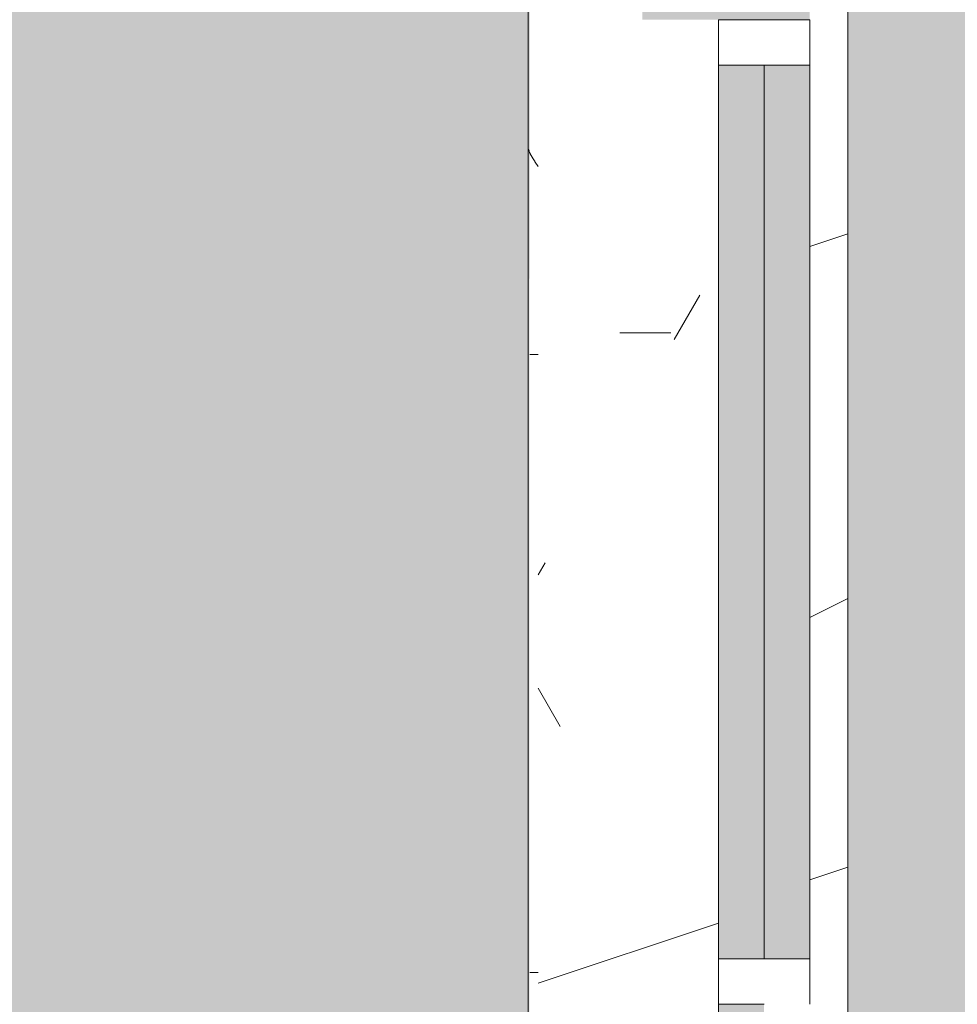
# Model space of a CAD drawing. Header units: millimetres. Extents: x 5980700 to 6194397, y -12939 to 2351883.
# Tile 279 of 587: x 6075274 to 6075890, y 385 to 1033. Entities that reach past the tile are written whole.
import ezdxf

# ---------------------------------------------------------------- set-up
doc = ezdxf.new("R2010")
doc.units = ezdxf.units.MM
for name, color, linetype, lineweight in [('A-FLOR-PATT', 8, 'Continuous', 18), ('A-GLAZ', 151, 'Continuous', 9), ('A-GLAZ-SILL', 1, 'Continuous', 9), ('A-WALL', 113, 'Continuous', 18), ('A-WALL-PATT', 111, 'Continuous', 25)]:
    doc.layers.add(name, color=color, linetype=linetype, lineweight=lineweight)

# ---------------------------------------------------------------- blocks, each defined once
blk = doc.blocks.new('CC_JANELA MAXIM-AR_4 FOLHAS VIDRO - 2_50 x 1_20-V160-PLANTA DE CAIMENTO DE PISOS - 1 PAV_')
at = {"layer": 'A-GLAZ', "lineweight": 5}
h = blk.add_hatch(color=251, dxfattribs=at)
h.paths.add_polyline_path([(-1220.000000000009, -17.49999999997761), (-1220, -47.49999999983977), (-632.4999999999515, -47.49999999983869), (-632.4999999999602, -17.49999999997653), (-1170.000000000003, -17.49999999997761)])
h.paths.add_polyline_path([(-602.4999999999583, -17.49999999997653), (-602.4999999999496, -47.49999999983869), (-14.99999999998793, -47.5000000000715), (-14.99999999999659, -17.49999999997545), (-479.7357064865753, -17.49999999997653)])
h.paths.add_polyline_path([(15.00000000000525, -17.49999999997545), (15.00000000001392, -47.5000000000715), (602.5000000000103, -47.500000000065), (602.5000000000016, -17.49999999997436), (65.00000000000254, -17.49999999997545)])
h.paths.add_polyline_path([(632.5000000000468, -47.500000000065), (1219.999999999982, -47.50000000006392), (1219.999999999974, -17.49999999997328), (632.5000000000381, -17.49999999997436)])
h = blk.add_hatch(dxfattribs=at)
h.set_pattern_fill('FP_167', color=256, style=0, pattern_type=2)
h.set_pattern_definition([(315, (217.091, -16549.122), (449.0128060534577, 449.0128060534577), []), (315, (217.091, -16707.872), (898.0256121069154, 0), []), (315, (217.091, -16390.372), (898.0256121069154, 0), [])])
h.paths.add_polyline_path([(602.5000000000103, -57.50636918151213), (602.5000000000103, -77.49999999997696), (632.4999999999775, -77.49999999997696), (632.5000000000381, -17.49999999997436), (602.5000000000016, -17.49999999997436), (602.5000000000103, -47.500000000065)])
blk.add_hatch(color=251, dxfattribs=at).paths.add_polyline_path([(632.4999999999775, -57.50636918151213), (632.4999999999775, -77.49999999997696), (1219.999999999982, -77.49999999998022), (1219.999999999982, -47.50000000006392), (632.4999999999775, -47.500000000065)])
at = {"layer": 'A-GLAZ', "color": 90, "lineweight": 5}
for p, q in [((602.500000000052, -17.49999999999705), (15.00000000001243, -17.49999999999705)), ((1219.99999999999, -17.49999999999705), (632.5000000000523, -17.49999999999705)), ((632.4999999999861, -47.50000000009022), (632.4999999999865, -77.50000000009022)), ((1219.999999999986, -47.50000000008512), (632.4999999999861, -47.5000000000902)), ((1219.999999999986, -77.50000000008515), (1219.999999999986, -47.50000000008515)), ((632.4999999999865, -77.50000000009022), (1219.999999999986, -77.50000000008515))]:
    blk.add_line(p, q, dxfattribs=at)
at = {"layer": 'A-GLAZ', "color": 130}
for p, q in [((632.5000000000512, -17.49999999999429), (602.5000000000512, -17.49999999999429)), ((602.5000000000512, -17.49999999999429), (602.5000000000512, -47.50000000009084)), ((632.5000000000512, -47.50000000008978), (632.5000000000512, -17.49999999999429)), ((1249.99999999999, -17.49999999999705), (1219.99999999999, -17.49999999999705)), ((1219.99999999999, -17.49999999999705), (1219.99999999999, -47.50000000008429)), ((1249.99999999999, -77.5), (1249.99999999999, -17.49999999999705)), ((602.5000000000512, -77.49999999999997), (632.5000000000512, -77.49999999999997)), ((1219.99999999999, -77.5), (1249.99999999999, -77.5))]:
    blk.add_line(p, q, dxfattribs=at)
blk = doc.blocks.new('FP_216-PLANTA DE CAIMENTO DE PISOS - 1 PAV_')
at = {"layer": 'A-GLAZ-SILL', "color": 90, "lineweight": 5}
blk.add_line((1274.99999999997, 107.4999999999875), (-1275.000000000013, 107.4999999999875), dxfattribs=at)
at = {"layer": 'A-GLAZ-SILL', "lineweight": 5}
for p, q in [((623.491005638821, 100.9916647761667), (623.4910056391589, 106.4169462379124)), ((1029.891005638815, 100.9916647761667), (1029.891005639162, 106.4169462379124)), ((1157.537637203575, 103.7133300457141), (1157.310538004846, 103.5682703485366)), ((1157.764736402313, 103.8572851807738), (1157.537637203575, 103.7133300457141)), ((1157.99183560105, 104.0000773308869), (1157.764736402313, 103.8572851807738)), ((1158.218934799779, 104.1416485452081), (1157.99183560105, 104.0000773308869)), ((1158.446033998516, 104.2819413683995), (1158.218934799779, 104.1416485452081)), ((1158.673133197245, 104.4208988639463), (1158.446033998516, 104.2819413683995)), ((1158.900232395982, 104.558464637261), (1158.673133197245, 104.4208988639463)), ((1159.127331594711, 104.6945828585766), (1158.900232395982, 104.558464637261)), ((1159.354430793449, 104.8291982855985), (1159.127331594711, 104.6945828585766)), ((1159.581529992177, 104.9622562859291), (1159.354430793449, 104.8291982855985)), ((1159.808629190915, 105.0937028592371), (1159.581529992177, 104.9622562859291)), ((1160.035728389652, 105.2234846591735), (1159.808629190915, 105.0937028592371)), ((1160.262827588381, 105.3515490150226), (1160.035728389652, 105.2234846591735)), ((1160.489926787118, 105.4778439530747), (1160.262827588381, 105.3515490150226)), ((1160.717025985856, 105.6023182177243), (1160.489926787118, 105.4778439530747)), ((1160.944125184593, 105.7249212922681), (1160.717025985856, 105.6023182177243)), ((1161.171224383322, 105.8456034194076), (1160.944125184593, 105.7249212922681)), ((1161.398323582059, 105.9643156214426), (1161.171224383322, 105.8456034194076)), ((1161.625422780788, 106.0810097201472), (1161.398323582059, 105.9643156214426)), ((1161.852521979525, 106.1956383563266), (1161.625422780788, 106.0810097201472)), ((1162.079621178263, 106.3081550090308), (1161.852521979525, 106.1956383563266)), ((1162.306720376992, 106.4185140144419), (1162.079621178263, 106.3081550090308)), ((1162.533819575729, 106.526670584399), (1162.306720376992, 106.4185140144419)), ((1162.760918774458, 106.6325808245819), (1162.533819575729, 106.526670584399)), ((1162.988017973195, 106.7362017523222), (1162.760918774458, 106.6325808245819)), ((1163.215117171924, 106.8374913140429), (1162.988017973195, 106.7362017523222)), ((1163.442216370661, 106.9364084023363), (1163.215117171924, 106.8374913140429)), ((1163.669315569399, 107.0329128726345), (1163.442216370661, 106.9364084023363)), ((1163.896414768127, 107.1269655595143), (1163.669315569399, 107.0329128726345)), ((1164.123513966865, 107.2185282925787), (1163.896414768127, 107.1269655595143)), ((1164.350613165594, 107.30756391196), (1164.123513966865, 107.2185282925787)), ((1164.577712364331, 107.3940362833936), (1164.350613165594, 107.30756391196)), ((1164.80481156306, 107.4779103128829), (1164.577712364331, 107.3940362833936)), ((1165.031910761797, 107.5591519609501), (1164.80481156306, 107.4779103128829)), ((1153.6769508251, 101.1462232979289), (1153.449851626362, 100.9916647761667)), ((1153.904050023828, 101.3007190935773), (1153.6769508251, 101.1462232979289)), ((1154.131149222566, 101.4550894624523), (1153.904050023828, 101.3007190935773)), ((1154.358248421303, 101.6092717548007), (1154.131149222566, 101.4550894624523)), ((1154.585347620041, 101.7632033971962), (1154.358248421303, 101.6092717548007)), ((1154.812446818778, 101.9168219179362), (1154.585347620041, 101.7632033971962)), ((1155.039546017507, 102.0700649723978), (1154.812446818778, 101.9168219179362)), ((1155.266645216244, 102.2228703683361), (1155.039546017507, 102.0700649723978)), ((1155.493744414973, 102.3751760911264), (1155.266645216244, 102.2228703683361)), ((1155.72084361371, 102.5269203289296), (1155.493744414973, 102.3751760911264)), ((1155.947942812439, 102.6780414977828), (1155.72084361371, 102.5269203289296)), ((1156.175042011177, 102.8284782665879), (1155.947942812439, 102.6780414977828)), ((1156.402141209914, 102.9781695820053), (1156.175042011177, 102.8284782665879)), ((1156.629240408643, 103.1270546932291), (1156.402141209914, 102.9781695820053)), ((1156.85633960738, 103.2750731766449), (1156.629240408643, 103.1270546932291)), ((1157.083438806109, 103.4221649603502), (1156.85633960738, 103.2750731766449)), ((1157.310538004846, 103.5682703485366), (1157.083438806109, 103.4221649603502))]:
    blk.add_line(p, q, dxfattribs=at)
blk = doc.blocks.new('CC_PEITORIL - PEITORIL-V215-PLANTA DE CAIMENTO DE PISOS - 1 PAV_')
at = {"layer": 'A-GLAZ-SILL', "lineweight": 5}
h = blk.add_hatch(dxfattribs=at)
h.set_pattern_fill('FP_224', color=256, style=0, pattern_type=2)
h.set_pattern_definition([(270, (217.091, -16549.122), (101.6, -406.4), [33.528, -271.272, 33.528, -271.272, -1625.6]), (270, (217.091, -16549.122), (101.6, -406.4), [-609.6, 33.528, -576.072, 33.528, -271.272, -711.2]), (270, (217.091, -16549.122), (101.6, -406.4), [-1524, 33.528, -169.672, 33.528, -474.472]), (29.99999999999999, (267.891, -16701.522), (301.1527240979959, 291.1881810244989), [33.528, -271.272, 33.528, -271.272, -1625.6]), (29.99999999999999, (267.891, -16701.522), (301.1527240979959, 291.1881810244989), [-609.6, 33.528, -576.072, 33.528, -271.272, -711.2]), (29.99999999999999, (267.891, -16701.522), (301.1527240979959, 291.1881810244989), [-1524, 33.528, -169.672, 33.528, -474.472]), (150, (471.091, -16752.322), (-402.7527240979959, 115.211818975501), [33.528, -271.272, 33.528, -271.272, -1625.6]), (150, (471.091, -16752.322), (-402.7527240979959, 115.211818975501), [-609.6, 33.528, -576.072, 33.528, -271.272, -711.2]), (150, (471.091, -16752.322), (-402.7527240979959, 115.211818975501), [-1524, 33.528, -169.672, 33.528, -474.472])])
h.paths.add_polyline_path([(-1275.000000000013, 77.5000000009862), (-1250.00000000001, 77.49363081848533), (-1250.00000000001, -17.49999999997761), (1249.999999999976, -17.49999999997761), (1249.999999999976, 77.50000000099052), (1274.99999999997, 77.50000000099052), (1274.99999999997, 100.9916647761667), (-1275.000000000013, 100.9852955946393), (-1275.000000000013, 78.38804504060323)])
h = blk.add_hatch(dxfattribs=at)
h.set_pattern_fill('FP_225', color=256, style=0, pattern_type=2)
h.set_pattern_definition([(126.87, (1804.591, -17184.122), (3175.008507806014, -4762.494328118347), [793.75, -7143.75]), (116.565, (1328.341, -18136.622), (-1587.499067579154, 1587.501456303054), [1774.879, -1774.879]), (108.435, (534.591, -18136.622), (-1587.502903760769, 3174.997452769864), [1004.024, -4016.092])])
h.paths.add_polyline_path([(-1275.000000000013, 77.5000000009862), (-1250.00000000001, 77.49363081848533), (-1250.00000000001, -17.49999999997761), (1249.999999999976, -17.49999999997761), (1249.999999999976, 77.50000000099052), (1274.99999999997, 77.50000000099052), (1274.99999999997, 100.9916647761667), (-1275.000000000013, 100.9852955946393), (-1275.000000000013, 78.38804504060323)])
at = {"layer": 'A-GLAZ', "color": 90, "lineweight": 5}
blk.add_blockref('FP_216-PLANTA DE CAIMENTO DE PISOS - 1 PAV_', (0, 0), dxfattribs=at)
blk = doc.blocks.new('BE-PMSa-MOD-ARQ-CONEXAODOFUTURO-EX-000-R_rvt-2-PLANTA DE CAIMENTO DE PISOS - 1 PAV_')
at = {"layer": 'A-FLOR-PATT', "lineweight": 5}
h = blk.add_hatch(dxfattribs=at)
h.set_pattern_fill('FP_2', color=135, style=0, pattern_type=2)
h.set_pattern_definition([(0, (0, 0), (812.8, 203.2), [33.528, -576.072, 33.528, -576.072, -3251.2]), (0, (0, 0), (812.8, 203.2), [-1219.2, 33.528, -1185.672, 33.528, -576.072, -1422.4]), (0, (0, 0), (812.8, 203.2), [-3048, 33.528, -372.872, 33.528, -982.472]), (120, (304.8, 101.6), (-582.3763620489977, 602.3054481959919), [33.52799999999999, -576.0719999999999, 33.52799999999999, -576.0719999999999, -3251.199999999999]), (120, (304.8, 101.6), (-582.3763620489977, 602.3054481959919), [-1219.2, 33.52799999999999, -1185.672, 33.52799999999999, -576.0719999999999, -1422.4]), (120, (304.8, 101.6), (-582.3763620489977, 602.3054481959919), [-3048, 33.52799999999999, -372.8719999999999, 33.52799999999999, -982.4719999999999]), (240, (406.4, 508), (-230.4236379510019, -805.5054481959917), [33.528, -576.072, 33.528, -576.072, -3251.2]), (240, (406.4, 508), (-230.4236379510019, -805.5054481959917), [-1219.2, 33.528, -1185.672, 33.528, -576.072, -1422.4]), (240, (406.4, 508), (-230.4236379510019, -805.5054481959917), [-3048, 33.528, -372.872, 33.528, -982.472])])
h.paths.add_polyline_path([(-15966.85299915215, 4711.136803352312), (-15966.79158577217, 4712.906868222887), (-15965.57572207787, 4712.3617231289)])
h.paths.add_polyline_path([(3731.201831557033, -10125.84100563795), (14705.38782324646, -10125.84100563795), (14705.38782324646, -9779.8857164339), (14699.38782324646, -9779.8857164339), (14699.38782324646, -9763.237570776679), (14681.68558745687, -9763.757413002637), (14670.96395493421, -9768.482704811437), (14665.88782324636, -9782.570563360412), (14665.88782324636, -9856.278958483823), (14670.73620676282, -9865.068167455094), (14677.45883342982, -9868.493127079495), (14678.38782324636, -9869.242380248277), (14678.38782324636, -9881.040871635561), (14674.14369136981, -9882.10035906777), (14663.09686027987, -9878.012306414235), (14654.32815878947, -9868.57707781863), (14652.0250349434, -9859.981702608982), (14651.89263271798, -9855.737570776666), (14650.88782324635, -9855.737570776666), (14651.89263271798, -9780.737570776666), (14653.73085252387, -9770.127241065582), (14656.87805812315, -9762.851510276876), (14667.13782324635, -9752.591745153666), (14683.38782324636, -9748.237570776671), (14699.38782324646, -9748.237570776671), (14699.38782324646, -9731.58942511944), (14705.38782324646, -9731.58942511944), (14705.38782324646, -9705.737570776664), (14755.38782324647, -9705.737570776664), (14755.38782324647, -9754.737570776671), (14795.38782324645, -9754.737570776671), (14796.02424042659, -9756.737570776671), (14812.38782324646, -9756.737570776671), (14811.36426821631, -9815.737570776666), (14810.34779546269, -9815.737570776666), (14811.47778338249, -9818.1719714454), (14811.43015556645, -9819.291362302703), (14811.44856252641, -9820.918341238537), (14827.38782324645, -9827.197475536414), (14827.38782324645, -10125.84100563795), (21231.38515489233, -10125.84100563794), (21231.38515489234, 5919.158994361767), (12003.88515489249, 5918.472013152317), (12003.8851548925, 5447.158205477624), (12268.88333741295, 5447.158205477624), (12268.88333741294, 4674.158994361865), (15653.88333741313, 4674.158994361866), (15653.88333741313, 5447.158205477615), (15923.88333741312, 5447.158205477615), (15923.88333741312, 4674.158994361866), (19560.40988707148, 4674.158994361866), (19559.83290347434, 4677.196584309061), (19558.62046790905, 4677.180784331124), (19558.93691090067, 4681.184361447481), (19560.40988707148, 4681.202554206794), (19559.83416624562, 4682.57353656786), (19558.03876213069, 4682.57353656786), (19558.93691090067, 4695.251249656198), (19588.00988707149, 4695.197383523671), (19586.88286324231, 4682.548897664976), (19585.40988707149, 4682.548897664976), (19585.98560789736, 4681.195050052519), (19587.19930623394, 4681.15368493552), (19586.88286324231, 4677.184908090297), (19585.41064974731, 4677.065937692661), (19585.98560789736, 4674.158994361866), (19999.38682609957, 4674.158994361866), (19999.38682609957, 5447.158205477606), (20269.38682609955, 5447.158205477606), (20269.38682609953, 4280.731645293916), (20299.38682609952, 4280.731645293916), (20298.51487451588, 1530.731645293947), (20269.38682609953, 1530.731645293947), (20269.38682609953, 1143.558994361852), (20299.38682609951, 1143.558994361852), (20298.51487451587, -1606.441005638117), (20269.38682609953, -1606.441005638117), (20269.38682609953, -2040.191005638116), (20299.38682609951, -2040.191005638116), (20298.51487451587, -4790.191005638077), (20269.38682609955, -4790.191005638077), (20269.38682609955, -5273.941005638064), (20299.38682609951, -5273.941005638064), (20298.51487451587, -8023.941005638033), (20269.38682609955, -8023.941005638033), (20269.38682609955, -9308.841005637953), (19999.38682609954, -9308.841005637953), (19999.38682609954, -8513.84179452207), (19913.3833374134, -8513.84179452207), (19913.3833374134, -8347.825683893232), (19635.38599049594, -8347.979428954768), (19635.38599049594, -8377.825683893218), (16285.38599049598, -8376.953732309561), (16285.38599049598, -8347.825683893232), (15971.88333741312, -8347.979428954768), (15971.88333741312, -8513.841794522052), (15921.38515489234, -8513.841794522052), (15921.38515489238, -9312.594001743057), (15651.38515489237, -9312.594001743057), (15651.38515489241, -8513.841794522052), (15603.38515489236, -8513.841794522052), (15603.38515489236, -8377.825683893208), (12316.88333741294, -8377.825683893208), (12316.88333741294, -8513.841794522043), (12293.88333741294, -8513.841794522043), (12293.88333741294, -9312.594001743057), (11998.88333741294, -9312.594001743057), (11998.88333741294, -8513.841794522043), (11950.88333741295, -8513.841794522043), (11950.88333741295, -8347.825683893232), (11867.63333741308, -8347.979428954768), (11867.63333741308, -8377.82568389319), (8517.633337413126, -8376.953732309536), (8517.633337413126, -8347.825683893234), (8434.383337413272, -8347.97942895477), (8434.383337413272, -8513.841794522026), (8386.383337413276, -8513.841794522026), (8386.383337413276, -9312.594001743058), (8116.383337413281, -9312.594001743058), (8116.383337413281, -9125.841005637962), (2121.38333741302, -9125.841005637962), (2121.38333741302, -9312.594001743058), (1851.383337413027, -9312.594001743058), (1851.383337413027, -9125.841005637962), (-4143.616662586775, -9125.841005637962), (-4143.616662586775, -9312.594001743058), (-4413.616662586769, -9312.594001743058), (-4413.616662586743, -8513.841794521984), (-4461.61666258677, -8513.841794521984), (-4461.61666258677, -8347.825683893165), (-4547.366662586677, -8347.97942895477), (-4547.366662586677, -8377.82568389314), (-7897.366662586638, -8376.953732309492), (-7897.366662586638, -8347.825683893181), (-7983.116662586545, -8347.97942895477), (-7983.116662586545, -8513.841794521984), (-8031.114845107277, -8513.841794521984), (-8031.11484510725, -9308.841005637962), (-8301.11484510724, -9308.841005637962), (-8301.114845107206, -8513.841794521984), (-8349.116662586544, -8513.841794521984), (-8349.116662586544, -8347.825683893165), (-8354.864845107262, -8347.97942895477), (-8354.864845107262, -8377.825683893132), (-11704.86484510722, -8376.953732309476), (-11705.67059857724, -8347.825683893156), (-11710.61666258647, -8347.97942895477), (-11710.61666258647, -8513.841794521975), (-11758.61484510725, -8513.841794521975), (-11758.61484510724, -9308.841005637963), (-12028.61484510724, -9308.841005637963), (-12028.61484510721, -8513.841794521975), (-12076.61666258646, -8513.841794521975), (-12076.61666258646, -8347.82568389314), (-12498.61666258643, -8347.97942895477), (-12498.61666258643, -8377.825683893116), (-15848.61666258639, -8376.953732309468), (-15848.61666258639, -8347.82568389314), (-16270.61666258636, -8347.97942895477), (-16270.61666258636, -8513.841794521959), (-16356.61588608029, -8513.841794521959), (-16356.61588608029, -9308.841005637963), (-16626.61588608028, -9308.841005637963), (-16626.62225526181, -7987.079408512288), (-16656.61588608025, -7987.079408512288), (-16655.7439344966, -5237.07940851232), (-16626.62225526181, -5237.07940851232), (-16626.62225526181, -4803.34100563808), (-16656.61588608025, -4803.34100563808), (-16655.7439344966, -2053.341005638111), (-16626.62225526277, -2053.341005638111), (-16626.62225526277, -1620.841794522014), (-16656.61588608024, -1620.841794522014), (-16655.74393449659, 1129.158205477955), (-16626.62225526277, 1129.158205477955), (-16626.62225526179, 1534.1582054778), (-16656.61588608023, 1534.1582054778), (-16655.75030367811, 4291.658994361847), (-16626.62225526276, 4291.658994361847), (-16626.61588608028, 5479.158994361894), (-16356.61588608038, 5479.158994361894), (-16356.61588608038, 4674.158994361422), (-15971.4658517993, 4674.158994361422), (-15969.32193463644, 4707.054996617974), (-15967.78963012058, 4710.307043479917), (-15962.27373900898, 4714.058684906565), (-15960.94760521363, 4714.652107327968), (-15959.84645306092, 4714.71907505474), (-15959.84645306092, 4715.8252811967), (-15957.766248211, 4715.335026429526), (-15956.67909179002, 4714.508980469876), (-15954.53101014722, 4715.146843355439), (-15948.69801778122, 4712.361723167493), (-15947.69218614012, 4710.313634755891), (-15946.34526303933, 4708.984911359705), (-15944.33196142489, 4698.966261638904), (-15943.76299404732, 4697.905132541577), (-15944.00738434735, 4674.158994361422), (-12028.61666258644, 4674.158994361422), (-12028.6166625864, 5447.158205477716), (-11733.61666258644, 5446.941285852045), (-11733.61666258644, 4674.158994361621), (-8301.114845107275, 4674.158994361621), (-8301.114845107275, 5447.158205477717), (-8031.114845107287, 5447.158205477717), (-8031.114845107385, 5919.158994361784), (-17588.61484510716, 5919.158994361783), (-17588.61484510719, -10125.84100563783), (1375.719287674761, -10125.84100563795)])
h.paths.add_polyline_path([(14665.67045985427, -9780.737570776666), (14665.63226694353, -9779.779781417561), (14665.63226694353, -9780.737570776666)])
h.paths.add_polyline_path([(-16089.65907882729, -8758.105317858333), (-16115.54098333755, -8754.697900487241), (-16139.6590788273, -8744.707858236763), (-16160.36975694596, -8728.81599597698), (-16176.26161920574, -8708.105317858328), (-16186.2516614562, -8683.987222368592), (-16189.65907882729, -8658.105317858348), (-16186.2516614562, -8632.223413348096), (-16176.26161920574, -8608.105317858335), (-16160.36975694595, -8587.394639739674), (-16139.65907882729, -8571.502777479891), (-16115.54098333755, -8561.512735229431), (-16089.65907882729, -8558.105317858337), (-16063.77717431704, -8561.512735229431), (-16039.65907882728, -8571.5027774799), (-16018.94840070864, -8587.394639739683), (-16003.05653844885, -8608.105317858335), (-15993.06649619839, -8632.22341334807), (-15989.6590788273, -8658.105317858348), (-15993.06649619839, -8683.987222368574), (-16003.05653844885, -8708.105317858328), (-16021.19134126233, -8730.537064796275), (-16039.65907882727, -8744.707858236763), (-16063.77717431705, -8754.697900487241)])
h.paths.add_polyline_path([(19732.71217533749, -8754.66845021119), (19706.83027082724, -8751.260990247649), (19682.71217533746, -8741.270823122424), (19660.00862136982, -8722.781563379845), (19646.10963495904, -8704.667825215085), (19636.1195927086, -8680.549428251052), (19632.71217533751, -8648.66439434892), (19632.71217533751, -8622.782813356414), (19636.1195927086, -8596.9012323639), (19646.10963495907, -8572.783438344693), (19662.00149721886, -8552.073019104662), (19682.71217533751, -8536.181355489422), (19706.83027082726, -8526.191438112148), (19732.7121753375, -8522.784063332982), (19758.59407984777, -8526.191438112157), (19782.71217533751, -8536.181355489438), (19803.42285345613, -8552.073019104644), (19819.31471571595, -8572.783438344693), (19829.30475796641, -8596.901232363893), (19832.7121753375, -8628.390346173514), (19832.7121753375, -8654.667200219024), (19827.88084468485, -8683.987101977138), (19816.67739151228, -8708.104895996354), (19803.42285345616, -8725.378762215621), (19782.71217533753, -8741.270823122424), (19758.59407984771, -8751.260990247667)])
h.paths.add_polyline_path([(15648.38515489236, -8468.841794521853), (15650.88333741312, -8468.841794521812), (15650.88333741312, -8347.825683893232), (15648.38515489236, -8347.979428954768)])
h.paths.add_polyline_path([(19588.84766320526, 4677.140991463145), (19587.19930623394, 4677.180784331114), (19588.17837096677, 4681.15368493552)])
h.paths.add_polyline_path([(19556.97211093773, 4677.140991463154), (19558.32440709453, 4678.382155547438), (19558.03965555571, 4677.166762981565), (19557.10244703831, 4677.144137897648)])
h.paths.add_polyline_path([(19572.90988707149, 4728.142336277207), (19572.90988707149, 4726.742336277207), (19573.4626323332, 4727.745209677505)])
h.paths.add_polyline_path([(19575.73176932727, 4695.639950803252), (19572.5677829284, 4696.432937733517), (19568.91630770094, 4696.431447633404), (19559.3482884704, 4696.333664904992), (19559.34828847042, 4718.022372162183), (19562.4254587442, 4722.467653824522), (19569.27606767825, 4726.263934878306), (19567.2700120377, 4727.14852244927), (19574.67880208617, 4727.830632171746), (19576.14512513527, 4726.470898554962), (19576.81805465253, 4726.227816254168), (19583.58719946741, 4722.319648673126), (19587.49536704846, 4715.550503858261), (19587.49536704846, 4707.734168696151), (19586.28070679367, 4704.092336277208), (19585.91122027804, 4696.34719023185), (19576.14512513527, 4695.960088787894)])
h.paths.add_polyline_path([(-15957.766248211, 4718.652107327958), (-15954.53101014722, 4716.980669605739), (-15955.18379838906, 4716.796714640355)])
h.paths.add_polyline_path([(-15960.34869803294, 4716.796714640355), (-15961.00148627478, 4718.082019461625), (-15959.74034676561, 4717.233792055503), (-15960.09391064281, 4716.979769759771)])
h.paths.add_polyline_path([(19732.71217533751, 4730.240264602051), (19706.83027082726, 4733.647681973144), (19682.7121753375, 4743.637724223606), (19662.00149721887, 4759.529586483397), (19646.10963495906, 4780.240264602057), (19636.1195927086, 4804.358360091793), (19632.71217533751, 4830.240264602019), (19636.1195927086, 4856.122169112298), (19646.10963495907, 4880.24026460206), (19662.00149721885, 4900.950942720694), (19682.7121753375, 4916.842804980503), (19706.83027082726, 4926.832847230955), (19732.71217533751, 4930.240264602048), (19758.59407984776, 4926.832847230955), (19782.71217533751, 4916.842804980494), (19803.42285345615, 4900.950942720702), (19819.31471571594, 4880.24026460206), (19829.30475796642, 4856.122169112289), (19832.7121753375, 4830.240264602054), (19829.30475796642, 4804.358360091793), (19819.31471571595, 4780.24026460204), (19803.42285345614, 4759.529586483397), (19782.71217533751, 4743.637724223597), (19758.59407984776, 4733.647681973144)])
h.paths.add_polyline_path([(-16089.65907882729, 4736.408178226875), (-16115.54098333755, 4739.815595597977), (-16139.65907882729, 4749.80563784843), (-16160.36975694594, 4765.697500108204), (-16176.26161920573, 4786.408178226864), (-16186.2516614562, 4810.526273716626), (-16189.65907882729, 4836.408178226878), (-16186.2516614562, 4862.29008273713), (-16176.26161920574, 4886.408178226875), (-16160.36975694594, 4907.118856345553), (-16139.65907882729, 4923.010718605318), (-16115.54098333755, 4933.000760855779), (-16089.65907882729, 4936.408178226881), (-16063.77717431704, 4933.000760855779), (-16039.65907882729, 4923.01071860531), (-16018.9484007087, 4907.118856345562), (-16003.05653844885, 4886.408178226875), (-15993.06649619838, 4862.29008273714), (-15989.6590788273, 4836.408178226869), (-15993.06649619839, 4810.526273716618), (-16003.05653844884, 4786.408178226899), (-16018.94840070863, 4765.69750010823), (-16039.65907882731, 4749.80563784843), (-16063.77717431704, 4739.815595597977)])
h = blk.add_hatch(dxfattribs=at)
h.set_pattern_fill('FP_100', color=133, style=0, pattern_type=2)
h.set_pattern_definition([(49.99999999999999, (0, 0), (182.184668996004, -15.93908553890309), [19.05, -209.55]), (355, (0, 0), (-35.24242749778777, 191.0566080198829), [15.24, -167.64]), (100.451, (15.182, -1.328), (146.9425016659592, 175.1166878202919), [16.19, -178.09]), (46.184, (0, 50.8), (271.0788941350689, -42.04327417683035), [28.575, -314.325]), (96.636, (22.59, 47.297), (237.4025071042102, 247.4272132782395), [24.285, -267.135]), (351.184, (0, 50.8), (237.404605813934, 247.4251178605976), [22.86, -251.46]), (21, (25.4, 38.1), (151.6148798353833, -102.2655185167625), [19.05, -209.55]), (326, (25.4, 38.1), (61.80235996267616, 184.1877424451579), [15.24, -167.64]), (71.45100000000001, (38.035, 29.578), (213.4170626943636, 81.92136778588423), [16.19, -178.09]), (37.50000000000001, (0, 0), (3.08832282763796, 84.55507579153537), [8.382, -157.226, 8.382, -161.798, -168.275]), (37.50000000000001, (0, 0), (3.08832282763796, 84.55507579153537), [-335.788, 8.382, -159.893]), (7.499999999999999, (0, 0), (66.81943811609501, 100.1807470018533), [8.382, -88.646, 8.382, -153.416, -64.135]), (7.499999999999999, (0, 0), (66.81943811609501, 100.1807470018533), [-258.826, 8.382, -55.753]), (327.5, (-56.642, 0), (135.5904877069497, -5.7289126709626), [8.382, -55.118, 8.382, -189.738, -262.89]), (327.5, (-56.642, 0), (135.5904877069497, -5.7289126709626), [-261.62, 8.382, -254.508]), (317.5, (-82.042, 0), (148.1288864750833, 25.42676126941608), [8.382, -74.168, 8.382, -123.19, -186.69]), (317.5, (-82.042, 0), (148.1288864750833, 25.42676126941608), [-214.122, 8.382, -178.308])])
h.paths.add_polyline_path([(-1916.114845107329, -8177.825683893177), (-1683.614845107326, -8177.825683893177), (-1683.614845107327, -1915.841005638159), (-3033.614845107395, -1915.841005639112), (-3033.614845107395, -1900.841005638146), (-3933.614845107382, -1900.841005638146), (-3933.614845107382, -2050.841005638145), (-1818.614845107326, -2050.841005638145), (-1818.614845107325, -8042.852683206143), (-4146.617820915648, -8042.852683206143), (-4146.617820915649, -4063.841794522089), (-3970.61666258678, -4063.841794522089), (-3970.61666258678, -3457.84179452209), (-4146.617820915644, -3457.84179452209), (-4146.617820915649, -2138.841794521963), (-3970.61666258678, -2138.841794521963), (-3970.61666258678, -2050.841005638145), (-3963.614845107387, -2050.841005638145), (-3963.614845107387, -1900.841005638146), (-3973.614845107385, -1900.841005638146), (-3973.614845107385, -1915.841005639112), (-4105.616662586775, -1915.841005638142), (-4105.616662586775, -2003.84179452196), (-4281.617820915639, -2003.84179452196), (-4281.617820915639, -3592.841794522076), (-4105.61666258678, -3592.841794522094), (-4105.61666258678, -3928.841794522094), (-4281.617820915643, -3928.841794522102), (-4281.615120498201, -8177.82568389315), (-1916.459753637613, -8177.825683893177)])
h.paths.add_polyline_path([(8258.385255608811, -8167.825683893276), (15620.8643440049, -8167.825683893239), (15620.86434400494, -1925.841005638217), (12311.88333741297, -1925.841005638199), (12311.88333741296, -2018.841794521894), (11955.88333741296, -2018.841794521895), (11955.88333741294, -1925.841005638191), (9541.385154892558, -1925.841005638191), (9541.385154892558, -1915.841005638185), (9491.385154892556, -1915.841005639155), (9491.385154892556, -1900.841005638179), (8591.38515489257, -1900.841005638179), (8591.38515489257, -2050.841005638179), (11830.88333741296, -2050.841005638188), (11830.88333741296, -2143.841794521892), (12436.88333741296, -2143.841794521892), (12436.88333741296, -2050.841005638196), (15495.86434400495, -2050.841005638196), (15495.86434400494, -8042.825683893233), (8383.385255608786, -8042.825683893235), (8383.385255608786, -4063.841794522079), (8559.379702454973, -4063.841794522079), (8559.379702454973, -3457.841794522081), (8383.385255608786, -3457.84179452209), (8383.385255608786, -2138.841794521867), (8559.379702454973, -2138.84179452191), (8559.379702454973, -2050.841005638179), (8561.385154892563, -2050.753085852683), (8561.385154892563, -1900.841005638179), (8551.38515489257, -1900.841005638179), (8551.38515489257, -1915.841005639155), (8501.385154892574, -1915.841005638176), (8501.385154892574, -1925.841005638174), (8434.379702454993, -1925.841005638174), (8434.379702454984, -2013.841794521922), (8258.385255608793, -2013.841794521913), (8258.385255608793, -3582.841794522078), (8434.379702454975, -3582.841794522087), (8434.379702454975, -3938.841794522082), (8258.385255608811, -3938.841794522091), (8258.385255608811, -8156.700611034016)])
h.paths.add_polyline_path([(19984.7546155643, -8167.825683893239), (20089.38682609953, -8167.825683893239), (20089.38682609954, -5194.841794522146), (19913.3833374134, -5194.841794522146), (19913.3833374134, -4838.841794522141), (20089.38682609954, -4838.841794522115), (20089.38682609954, -2013.84179452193), (19913.3833374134, -2013.841794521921), (19913.3833374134, -1657.841794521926), (20089.38682609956, -1657.841794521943), (20089.38682609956, 1166.158205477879), (19913.38333741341, 1166.158205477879), (19913.38333741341, 1522.158205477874), (20089.38682609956, 1522.158205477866), (20089.38682609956, 4296.158205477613), (19913.38333741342, 4296.15820547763), (19913.3833374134, 4461.658994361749), (15971.88333741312, 4461.658994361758), (15971.88333741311, 4296.15820547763), (15800.86434400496, 4296.15820547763), (15800.86434400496, -605.8410056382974), (15790.86434400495, -605.8410056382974), (15790.86434400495, -655.841005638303), (15775.86434400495, -655.841005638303), (15775.86434400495, -1555.841005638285), (16091.88333741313, -1555.841005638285), (16091.88333741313, -1527.841794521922), (15925.86434400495, -1527.841794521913), (15925.86434400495, 4171.158205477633), (16096.88333741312, 4171.158205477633), (16097.48518693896, 4336.658994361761), (19788.38333741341, 4336.658994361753), (19788.38333741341, 4171.158205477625), (19964.38682609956, 4171.158205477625), (19964.38682609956, 1647.158205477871), (19788.38333741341, 1647.158205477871), (19788.38333741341, 1041.158205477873), (19964.38682609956, 1041.158205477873), (19964.38682609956, -1532.84179452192), (19788.38333741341, -1532.84179452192), (19788.38333741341, -2138.841794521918), (19964.38682609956, -2138.841794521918), (19964.38682609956, -4713.841794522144), (19788.3833374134, -4713.841794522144), (19788.3833374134, -5319.841794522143), (19964.38682609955, -5319.841794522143), (19964.38682609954, -8042.82568389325), (15925.86434400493, -8042.825683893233), (15925.86434400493, -2143.841794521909), (16091.88333741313, -2143.841794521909), (16091.88333741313, -1585.841005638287), (15775.86434400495, -1585.841005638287), (15775.86434400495, -1595.841005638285), (15790.86434400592, -1595.841005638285), (15790.86434400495, -1652.84179452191), (15966.88333741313, -1653.220801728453), (15966.88333741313, -2018.84179452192), (15800.86434400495, -2018.841794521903), (15800.86434400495, -8167.825683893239), (19925.14432074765, -8167.825683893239)])
h.paths.add_polyline_path([(-5690.728343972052, -8167.825683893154), (-4451.617820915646, -8167.825683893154), (-4451.617820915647, -1925.841005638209), (-4506.114845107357, -1925.84100563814), (-4506.114845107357, -1915.841005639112), (-4536.11484510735, -1915.841005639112), (-4536.11484510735, -1900.841005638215), (-4546.114845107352, -1900.841005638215), (-4546.114845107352, -2740.841005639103), (-4536.114845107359, -2740.841005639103), (-4536.114845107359, -2751.8410056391), (-4516.109778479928, -2751.8410056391), (-4516.109778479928, -2640.8410056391), (-4497.109778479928, -2640.8410056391), (-4497.109778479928, -2770.841005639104), (-4536.114845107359, -2770.841005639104), (-4536.114845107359, -2780.841005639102), (-4546.114845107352, -2780.841005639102), (-4546.114845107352, -2820.841005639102), (-4576.114845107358, -2820.841005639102), (-4576.617820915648, -8042.852683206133), (-11628.61484510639, -8042.852683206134), (-11628.6148451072, -2138.841794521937), (-11585.61666258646, -2138.841794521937), (-11585.61666258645, -2050.841005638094), (-8474.116662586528, -2050.841005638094), (-8474.116662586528, -2138.841794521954), (-7858.116662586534, -2138.841794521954), (-7858.116662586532, -2050.841005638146), (-4576.617820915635, -2050.841005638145), (-4576.617820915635, -1900.841005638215), (-5476.114845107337, -1900.841005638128), (-5476.114845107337, -1915.841005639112), (-5528.614845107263, -1915.841005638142), (-5528.614845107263, -1925.841005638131), (-7983.116662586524, -1925.841005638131), (-7983.116662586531, -2013.841794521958), (-8324.11666258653, -2013.841794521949), (-8324.11666258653, -2003.841794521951), (-8339.116662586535, -2003.84179452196), (-8339.116662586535, -1925.841005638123), (-11720.61666258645, -1925.841005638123), (-11720.61666258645, -2003.841794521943), (-11753.61484510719, -2003.841794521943), (-11753.61034441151, -8167.825683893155), (-5985.163661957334, -8167.825683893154)])
h.paths.add_polyline_path([(-15701.5291554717, -8167.825683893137), (-11933.6148451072, -8167.825683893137), (-11933.6148451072, -2013.841794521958), (-12076.61666258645, -2013.841794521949), (-12076.61666258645, -1657.841794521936), (-11923.61484510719, -1657.841794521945), (-11923.61484510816, -1515.8410056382), (-11908.61484510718, -1515.8410056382), (-11908.61484510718, -1505.841005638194), (-12058.61484510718, -1505.841005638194), (-12058.61484510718, -1532.841794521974), (-12201.61666258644, -1532.841794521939), (-12201.61666258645, -2138.841794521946), (-12058.61484510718, -2138.841794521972), (-12058.61484510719, -8042.851795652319), (-16321.61588608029, -8042.826571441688), (-16321.61588608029, -5319.841794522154), (-16145.61666258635, -5319.841794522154), (-16145.61666258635, -4713.841794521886), (-16321.61588608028, -4713.681888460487), (-16321.61588608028, -2138.84179452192), (-16145.61666258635, -2138.841794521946), (-16145.61666258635, -1532.841794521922), (-16321.61588608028, -1532.841794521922), (-16321.61588608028, 1041.158205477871), (-16145.61666258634, 1041.158205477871), (-16145.61666258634, 1647.158205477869), (-16321.61588608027, 1647.158205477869), (-16321.61588608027, 4171.158205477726), (-16145.61666258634, 4171.158205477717), (-16145.61666258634, 4336.658994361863), (-12201.61666258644, 4336.658994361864), (-12201.61666258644, 4171.158205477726), (-12058.61484510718, 4171.158205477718), (-12058.61484510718, -1475.841005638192), (-11908.61484510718, -1475.841005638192), (-11908.61484510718, -575.8410056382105), (-11923.61484510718, -575.8410056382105), (-11923.61484510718, -525.8410056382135), (-11933.61484510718, -525.8410056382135), (-11933.61484510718, 4296.158205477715), (-12076.61666258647, 4296.158205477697), (-12076.61666258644, 4461.658994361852), (-16270.61666258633, 4461.658994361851), (-16270.61666258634, 4296.158205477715), (-16446.62225526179, 4296.158205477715), (-16446.61588608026, 1522.158205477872), (-16270.61666258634, 1522.158205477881), (-16270.61666258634, 1166.158205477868), (-16446.62225526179, 1166.158205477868), (-16446.61588608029, -1657.841794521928), (-16270.61666258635, -1657.841794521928), (-16270.61666258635, -2013.841794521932), (-16446.6222552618, -2013.841794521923), (-16446.61588608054, -4838.841794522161), (-16270.61666258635, -4838.841794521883), (-16270.61666258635, -5194.841794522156), (-16446.62225526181, -5194.841794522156), (-16446.61573815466, -8167.825683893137), (-15735.98765560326, -8167.825683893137)])
h.paths.add_polyline_path([(8551.38515489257, -1770.841005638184), (9491.385154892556, -1770.841005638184), (9491.385154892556, -1755.841005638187), (9630.135154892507, -1755.841005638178), (9630.135154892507, -1740.841005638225), (11880.13515489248, -1741.712957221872), (11880.13515489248, -1755.841005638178), (11965.88333741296, -1755.841005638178), (11965.88333741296, -1662.841794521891), (12301.88333741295, -1662.841794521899), (12301.88333741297, -1755.841005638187), (12713.6541483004, -1755.841005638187), (12713.6541483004, -1740.841005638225), (14963.65414830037, -1741.712957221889), (14963.65414830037, -1755.841005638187), (15630.86434400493, -1755.841005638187), (15630.86434400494, -1595.841005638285), (15645.86434400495, -1595.841005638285), (15645.86434400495, -655.841005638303), (15630.86434400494, -655.841005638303), (15630.86434400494, -29.5925127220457), (15087.63515489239, -29.59251272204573), (15087.63515489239, -44.5925127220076), (12837.63515489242, -43.72056113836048), (12837.63515489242, -29.59251272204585), (11880.13515489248, -29.5925127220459), (11880.13515489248, -44.59251272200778), (9630.135154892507, -43.72056113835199), (9630.135154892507, -29.59251272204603), (9408.885154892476, -29.59251272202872), (9408.885154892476, -14.5925127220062), (8468.885154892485, -14.59251272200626), (8468.885154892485, -29.59251272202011), (8008.885154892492, -29.59251272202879), (8008.885154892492, -14.59251272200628), (7068.885154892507, -14.65234280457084), (7068.885154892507, -29.59251272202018), (4511.785154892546, -29.59251272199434), (4511.785154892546, 3549.158994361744), (3951.785154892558, 3549.158994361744), (3951.785154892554, 4471.658994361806), (2159.383337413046, 4471.658994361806), (2159.383337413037, 4306.158205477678), (1813.383337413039, 4306.15820547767), (1813.383337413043, 4471.658994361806), (284.8931309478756, 4471.658994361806), (284.8931309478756, 4486.658994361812), (77.29277039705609, 4486.658994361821), (77.29277039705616, 3238.903506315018), (70.48333741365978, 3238.903506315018), (70.48333741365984, 2137.158205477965), (121.3819838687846, 2137.158205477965), (121.3819838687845, 3231.348105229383), (111.0710947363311, 3241.658994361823), (106.381983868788, 3259.158994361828), (111.0710947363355, 3276.658994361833), (124.1088842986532, 3289.53068128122), (143.3753948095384, 3293.624861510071), (158.8819838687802, 3289.469883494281), (171.692873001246, 3276.658994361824), (176.3819838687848, 3259.158994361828), (171.692873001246, 3241.658994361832), (161.3819838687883, 3231.348105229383), (161.3819838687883, 2137.158205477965), (220.483337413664, 2137.158205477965), (220.4833374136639, 4336.658994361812), (1678.38333741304, 4336.658994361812), (1678.38333741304, 4171.158205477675), (2294.38333741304, 4171.158205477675), (2294.38333741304, 4336.658994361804), (3816.785154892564, 4336.658994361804), (3816.785154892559, 3414.158994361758), (4376.785154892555, 3414.158994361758), (4376.785154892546, -164.5925127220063), (15495.86434400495, -164.5925127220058), (15495.86434400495, -1620.841005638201), (12436.88333741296, -1620.841005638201), (12436.88333741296, -1527.841794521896), (11830.88333741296, -1527.841794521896), (11830.88333741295, -1620.841005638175), (8559.379702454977, -1620.841005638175), (8559.379702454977, -1532.841794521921), (7943.379702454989, -1532.841794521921), (7943.379702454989, -1620.841005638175), (2289.383337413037, -1620.841005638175), (2289.383337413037, -1527.841794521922), (2261.385126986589, -1527.841794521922), (2261.385126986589, -1770.841005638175), (3121.385126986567, -1770.841005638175), (3121.385126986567, -1755.8410056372), (4481.585154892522, -1755.841005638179), (4481.585154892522, -1770.841005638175), (5321.585154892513, -1770.841005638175), (5321.585154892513, -1755.841005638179), (7021.385154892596, -1755.841005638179), (7021.385154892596, -1770.841005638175), (7961.385154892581, -1770.841005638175), (7961.385154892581, -1755.841005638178), (8078.379702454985, -1755.841005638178), (8078.379702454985, -1667.841794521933), (8424.379702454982, -1667.841794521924), (8424.379702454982, -1755.841005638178), (8551.38515489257, -1755.841005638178)])
h.paths.add_polyline_path([(2231.385126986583, -1770.841005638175), (2231.385126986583, -1527.841794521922), (1766.385126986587, -1527.841794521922), (1766.385126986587, -1770.841005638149), (1776.385126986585, -1770.841005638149), (1776.385126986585, -1755.8410056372), (1818.383337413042, -1755.841005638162), (1818.383337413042, -1662.841794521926), (2154.383337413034, -1662.841794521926), (2154.383337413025, -1755.84100563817), (2221.385126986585, -1755.841005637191), (2221.385126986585, -1770.841005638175)])
h.paths.add_polyline_path([(-3963.614845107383, -1770.84100563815), (-3033.614845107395, -1770.84100563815), (-3033.614845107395, -1755.841005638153), (-1418.814900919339, -1755.841005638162), (-1418.814900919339, -1770.841005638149), (-578.8149009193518, -1770.841005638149), (-578.8149009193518, -1755.841005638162), (876.3851269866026, -1755.841005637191), (876.3851269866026, -1770.841005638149), (1736.38512698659, -1770.841005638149), (1736.38512698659, -1527.841794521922), (1683.383337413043, -1527.841794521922), (1683.383337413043, -1620.841005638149), (-3970.616662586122, -1620.84100563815), (-3970.61666258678, -1532.841794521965), (-4586.616662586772, -1532.841794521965), (-4586.616662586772, -1620.841005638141), (-7858.116662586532, -1620.841005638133), (-7858.116662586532, -1532.841794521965), (-8474.116662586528, -1532.841794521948), (-8474.116662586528, -1620.841005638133), (-11585.61666258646, -1620.841005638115), (-11585.61666258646, -1532.841794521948), (-11628.61484510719, -1532.841794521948), (-11628.61484510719, -164.6103600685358), (220.4833374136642, -164.6103600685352), (220.4833374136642, -29.61036006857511), (-2321.114845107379, -29.61036006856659), (-2321.114845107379, -14.61036006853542), (-3061.114845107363, -14.61036006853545), (-3061.114845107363, -29.61036006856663), (-3320.616662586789, -29.61036006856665), (-3320.616662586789, -14.61036006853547), (-4060.616662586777, -14.61036006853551), (-4060.616662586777, -29.61036006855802), (-4536.114845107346, -29.61036006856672), (-4536.114845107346, -14.61036006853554), (-5476.114845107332, -14.61036006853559), (-5476.114845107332, -29.6103600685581), (-5636.114845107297, -29.61036006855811), (-5636.114845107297, -44.61036006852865), (-7886.11484510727, -43.73840848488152), (-7886.11484510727, -29.61036006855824), (-8872.364845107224, -29.61036006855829), (-8872.364845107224, -44.6103600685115), (-11122.3648451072, -43.73840848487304), (-11122.3648451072, -29.61036006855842), (-11763.61484510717, -29.61036006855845), (-11763.61484510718, -575.8410056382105), (-11778.61484510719, -575.8410056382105), (-11778.61484510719, -1515.8410056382), (-11763.61484510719, -1515.8410056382), (-11763.61484510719, -1667.841794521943), (-11720.61666258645, -1667.841794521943), (-11720.61666258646, -1755.841005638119), (-11122.36484510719, -1755.841005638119), (-11122.36484510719, -1740.841005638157), (-8872.36484510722, -1741.712957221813), (-8872.36484510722, -1755.841005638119), (-8339.116662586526, -1755.841005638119), (-8339.116662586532, -1667.841794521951), (-7993.116662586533, -1667.841794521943), (-7993.116662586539, -1755.841005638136), (-7886.114845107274, -1755.841005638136), (-7886.114845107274, -1740.841005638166), (-5636.114845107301, -1741.712957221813), (-5636.114845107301, -1755.841005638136), (-5476.114845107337, -1755.841005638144), (-5476.114845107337, -1770.841005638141), (-4536.11484510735, -1770.841005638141), (-4536.11484510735, -1755.841005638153), (-4451.616662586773, -1755.841005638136), (-4451.616662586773, -1667.84179452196), (-4105.616662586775, -1667.84179452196), (-4105.616662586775, -1755.841005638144), (-3973.614845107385, -1755.841005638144), (-3973.614845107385, -1770.84100563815)])
h.paths.add_polyline_path([(-5396.293025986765, 115.3896399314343), (-4576.11484510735, 115.3896399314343), (-4576.11484510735, 431.4034837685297), (-4586.616662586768, 431.4034837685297), (-4586.616662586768, 265.3896399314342), (-11628.61484510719, 265.3896399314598), (-11628.61484510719, 4171.158205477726), (-11585.61666258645, 4171.158205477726), (-11585.61666258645, 4336.658994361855), (-8474.116662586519, 4336.658994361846), (-8474.116662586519, 4171.158205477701), (-7858.116662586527, 4171.158205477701), (-7858.116662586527, 4336.658994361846), (-4586.616662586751, 4336.658994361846), (-4586.616662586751, 4171.158205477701), (-4538.614845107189, 4171.158205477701), (-4538.614845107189, 2287.158205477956), (-4586.616662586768, 2287.158205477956), (-4586.616662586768, 1681.158205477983), (-4538.614845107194, 1681.158205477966), (-4538.614845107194, 995.3896399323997), (-4536.114845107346, 995.3896399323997), (-4536.114845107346, 985.3896399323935), (-4497.109778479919, 985.3896399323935), (-4497.109778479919, 855.3896399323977), (-4516.109778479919, 855.3896399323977), (-4516.109778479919, 966.3896399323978), (-4536.114845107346, 966.3896399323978), (-4536.114845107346, 955.3896399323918), (-4538.614845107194, 955.3896399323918), (-4538.614845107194, 431.4034837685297), (-4546.114845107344, 431.4034837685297), (-4546.114845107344, 115.3896399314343), (-4536.114845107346, 115.3896399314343), (-4536.114845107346, 130.3896399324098), (-4486.114845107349, 130.3896399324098), (-4486.114845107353, 140.3896399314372), (-4461.616662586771, 140.3896399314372), (-4461.616662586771, 306.4034837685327), (-4413.614845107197, 306.4034837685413), (-4413.614845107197, 1806.158205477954), (-4461.616662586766, 1806.158205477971), (-4461.616662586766, 2162.158205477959), (-4413.614845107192, 2162.158205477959), (-4413.614845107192, 4296.158205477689), (-4461.616662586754, 4296.158205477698), (-4461.616662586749, 4461.658994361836), (-7983.116662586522, 4461.658994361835), (-7983.116662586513, 4296.158205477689), (-8349.116662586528, 4296.158205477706), (-8349.116662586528, 4461.658994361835), (-11710.61666258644, 4461.658994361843), (-11710.61666258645, 4296.158205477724), (-11753.61484510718, 4296.158205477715), (-11753.61484510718, 140.3896399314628), (-5526.11484510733, 140.3896399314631), (-5526.11484510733, 130.3896399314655), (-5476.114845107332, 130.3896399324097), (-5476.114845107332, 115.3896399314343), (-5466.11484510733, 115.3896399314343)])
h.paths.add_polyline_path([(8478.885154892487, 115.4074872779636), (8478.885154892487, 431.4034837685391), (8378.385255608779, 431.4034837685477), (8378.385255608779, 1037.158205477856), (8561.383337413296, 1037.158205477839), (8561.383337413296, 1651.158205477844), (8378.385255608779, 1651.158205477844), (8378.385255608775, 4171.158205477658), (8559.383337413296, 4171.158205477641), (8559.383337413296, 4336.658994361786), (11825.88333741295, 4336.658994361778), (11825.88333741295, 4171.158205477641), (12441.88333741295, 4171.158205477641), (12441.88333741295, 4336.658994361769), (15495.86434400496, 4336.65899436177), (15495.86434400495, 265.4074872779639), (8559.379702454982, 265.4074872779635), (8559.379702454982, 431.4034837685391), (8508.885154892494, 431.4034837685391), (8508.885154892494, 115.4074872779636), (9408.885154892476, 115.4074872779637), (9408.885154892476, 130.4074872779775), (9438.885154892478, 130.4074872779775), (9438.885154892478, 140.4074872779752), (15620.86434400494, 140.4074872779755), (15620.86434400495, 4461.658994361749), (12316.88333741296, 4461.658994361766), (12316.88333741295, 4296.158205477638), (11950.88333741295, 4296.158205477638), (11950.88333741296, 4461.658994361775), (8434.383337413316, 4461.658994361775), (8434.383337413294, 4296.158205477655), (8253.385255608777, 4296.158205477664), (8253.385255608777, 1526.158205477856), (8436.383337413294, 1526.158205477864), (8436.383337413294, 1162.158205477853), (8253.385255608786, 1162.158205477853), (8253.385255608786, 306.4034837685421), (8434.379702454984, 306.4034837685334), (8434.379702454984, 140.4074872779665), (8438.885154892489, 140.4074872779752), (8438.885154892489, 130.4074872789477), (8468.885154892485, 130.4074872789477), (8468.885154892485, 115.4074872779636)])
h.paths.add_polyline_path([(7078.885154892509, 115.4074872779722), (7968.885154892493, 115.4074872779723), (7968.885154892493, 955.4074872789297), (7958.885154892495, 955.4074872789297), (7958.885154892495, 966.4074872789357), (7948.385255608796, 966.4074872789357), (7948.385255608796, 265.4074872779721), (4806.785154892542, 265.4074872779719), (4806.785154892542, 4336.658994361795), (7948.385255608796, 4336.658994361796), (7948.385255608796, 985.4074872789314), (7958.885154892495, 985.4074872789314), (7958.885154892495, 995.4074872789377), (7968.885154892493, 995.4074872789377), (7968.885154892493, 1035.407487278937), (7998.885154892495, 1035.407487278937), (7998.885154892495, 995.4074872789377), (8008.885154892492, 995.4074872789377), (8008.885154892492, 985.4074872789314), (8047.890221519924, 985.4074872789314), (8047.890221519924, 855.4074872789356), (8028.890221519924, 855.4074872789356), (8028.890221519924, 966.4074872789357), (8008.885154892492, 966.4074872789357), (8008.885154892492, 955.4074872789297), (7998.885154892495, 955.4074872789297), (7998.885154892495, 115.4074872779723), (8008.885154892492, 115.4074872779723), (8008.885154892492, 130.4074872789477), (8083.385255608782, 130.4074872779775), (8083.385255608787, 4471.65899436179), (4671.785154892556, 4471.658994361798), (4671.785154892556, 130.4074872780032), (7068.885154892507, 130.4074872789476), (7068.885154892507, 115.4074872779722)])
h.paths.add_polyline_path([(1857.919751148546, 1037.158205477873), (2296.383337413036, 1037.158205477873), (2296.383337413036, 1651.158205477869), (1676.383337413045, 1651.158205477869), (1676.383337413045, 1037.158205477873), (1826.383337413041, 1037.158205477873)])
h.paths.add_polyline_path([(2161.383337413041, 1172.158205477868), (1811.383337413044, 1172.158205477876), (1811.383337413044, 1516.158205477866), (2161.383337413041, 1516.158205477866), (2161.383337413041, 1177.256799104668)])
h.paths.add_polyline_path([(137.9111174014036, 3278.855100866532), (131.3834321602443, 3276.480338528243), (131.3834321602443, 3259.158994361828), (137.9112161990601, 3259.158994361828), (137.9112161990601, 3277.667937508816)])
h.paths.add_polyline_path([(141.3819838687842, 3259.158994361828), (161.3819838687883, 3259.158994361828), (158.7024919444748, 3268.550988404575), (155.5241194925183, 3273.003317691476), (148.2594671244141, 3277.615929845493), (141.461635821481, 3278.855091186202), (137.9111174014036, 3278.855100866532), (137.9112161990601, 3259.158994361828), (139.4408410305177, 3259.158994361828)])
h.paths.add_polyline_path([(127.2398482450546, 3259.158994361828), (131.3834321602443, 3259.60654442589), (131.3834321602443, 3276.480338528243), (126.061811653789, 3272.015600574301), (122.0634673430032, 3263.023564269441), (122.1477157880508, 3259.158994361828), (126.061811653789, 3259.158994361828)])
at = {"layer": 'A-WALL', "lineweight": 5}
h = blk.add_hatch(color=9, dxfattribs=at)
h.paths.add_polyline_path([(-16481.62225526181, -1692.84179452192), (-16481.6222552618, -1467.091005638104), (-16491.6222552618, -1467.091005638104), (-16491.61588608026, -1692.841086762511)])
h.paths.add_polyline_path([(-16491.62225526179, 1032.908994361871), (-16481.62225526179, 1032.908994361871), (-16481.62225526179, 1201.158205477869), (-16491.62225526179, 1201.158205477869)])
at = {"layer": 'A-WALL'}
h = blk.add_hatch(color=10, dxfattribs=at)
h.paths.add_polyline_path([(-16481.62225526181, -1692.84179452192), (-16471.62225526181, -1692.84179452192), (-16471.6222552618, -1467.091005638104), (-16481.6222552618, -1467.091005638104), (-16481.6222552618, -1691.730569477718)])
h.paths.add_polyline_path([(-16481.62225526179, 1032.908994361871), (-16471.62225526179, 1032.908994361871), (-16471.62225526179, 1201.158205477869), (-16481.62225526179, 1201.158205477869), (-16481.62225526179, 1041.158205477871)])
at = {"layer": 'A-WALL-PATT', "lineweight": 5}
h = blk.add_hatch(dxfattribs=at)
h.set_pattern_fill('FP_9', color=135, style=0, pattern_type=2)
h.set_pattern_definition([(49.99999999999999, (0, 0), (728.73650110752, -63.75582262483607), [76.2, -838.2]), (355, (0, 0), (-140.9716152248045, 764.2276025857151), [60.96, -670.56]), (100.451, (60.728, -5.313), (587.770006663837, 700.4667512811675), [64.76, -712.36]), (46.184, (0, 203.2), (1084.316239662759, -168.1709612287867), [114.3, -1257.3]), (96.636, (90.36, 189.186), (949.6099128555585, 989.7098464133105), [97.14, -1068.54]), (351.184, (0, 203.2), (949.620552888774, 989.7011531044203), [91.44, -1005.84]), (21, (101.6, 152.4), (606.4578690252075, -409.0605652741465), [76.2, -838.2]), (326, (101.6, 152.4), (247.208340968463, 736.752917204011), [60.96, -670.56]), (71.45100000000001, (152.138, 118.312), (853.6682507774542, 327.6854711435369), [64.76, -712.36]), (37.50000000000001, (0, 0), (12.35469342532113, 338.2201185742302), [33.528, -628.904, 33.528, -647.192, -673.1]), (37.50000000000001, (0, 0), (12.35469342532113, 338.2201185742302), [-1343.152, 33.528, -639.572]), (7.499999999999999, (0, 0), (267.2788744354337, 400.7221270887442), [33.528, -354.584, 33.528, -613.664, -256.54]), (7.499999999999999, (0, 0), (267.2788744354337, 400.7221270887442), [-1035.304, 33.528, -223.012]), (327.5, (-226.568, 0), (542.363331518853, -22.91534459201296), [33.528, -220.472, 33.528, -758.952, -1051.56]), (327.5, (-226.568, 0), (542.363331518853, -22.91534459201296), [-1046.48, 33.528, -1018.032]), (317.5, (-328.168, 0), (592.5169587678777, 101.7071067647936), [33.528, -296.672, 33.528, -492.76, -746.76]), (317.5, (-328.168, 0), (592.5169587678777, 101.7071067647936), [-856.488, 33.528, -713.232])])
h.paths.add_polyline_path([(-16611.6222552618, -1815.325683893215), (-16611.6222552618, -1467.091005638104), (-16626.62225526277, -1467.091005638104), (-16626.31389923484, -1815.325683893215)])
h.paths.add_polyline_path([(-16626.61588608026, 1032.908994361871), (-16611.62225526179, 1032.908994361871), (-16611.62225526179, 1389.158994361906), (-16626.62225526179, 1389.158994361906), (-16626.62225526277, 1032.908994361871)])
h = blk.add_hatch(color=57, dxfattribs=at)
h.paths.add_polyline_path([(-16578.68483785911, -1702.841794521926), (-16491.6222552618, -1702.841794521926), (-16491.6222552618, -1467.091005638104), (-16581.6222552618, -1467.091005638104), (-16581.61302762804, -1702.841794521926)])
h.paths.add_polyline_path([(-16491.62225526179, 1032.908994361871), (-16491.62225526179, 1211.158205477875), (-16581.62225526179, 1211.158205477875), (-16581.62225526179, 1032.908994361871), (-16531.6222552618, 1032.908994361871)])
h = blk.add_hatch(dxfattribs=at)
h.set_pattern_fill('FP_129', color=71, style=0, pattern_type=2)
h.set_pattern_definition([(216.87, (166.6, 416.5), (1249.498511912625, 833.0022321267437), [208.25, -1874.25]), (206.565, (416.5, 291.55), (-416.4997849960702, -416.4999353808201), [465.661, -465.661]), (198.435, (416.5, 83.3), (-832.9995359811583, -416.5008561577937), [263.4179999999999, -1053.671])])
h.paths.add_polyline_path([(-16471.6222552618, -1682.841794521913), (-16446.62225526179, -1682.841794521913), (-16446.62225526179, 1191.158205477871), (-16471.62225526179, 1191.158205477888), (-16471.6222552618, -1653.220801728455)])
at = {"layer": 'A-WALL', "color": 90, "lineweight": 5}
blk.add_line((-16446.62225526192, 1191.15820547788), (-16446.62225526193, -1682.84179452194), dxfattribs=at)
at = {"layer": 'A-GLAZ', "color": 250, "lineweight": 5, "rotation": 89.99999999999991}
for name, p in [('CC_PEITORIL - PEITORIL-V215-PLANTA DE CAIMENTO DE PISOS - 1 PAV_', (-16549.12225526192, -217.0910056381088)), ('CC_JANELA MAXIM-AR_4 FOLHAS VIDRO - 2_50 x 1_20-V160-PLANTA DE CAIMENTO DE PISOS - 1 PAV_', (-16549.12225526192, -217.0910056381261))]:
    blk.add_blockref(name, p, dxfattribs=at)

msp = doc.modelspace()

# ---------------------------------------------------------------- block references
at = {"color": 50, "lineweight": 5}
msp.add_blockref('BE-PMSa-MOD-ARQ-CONEXAODOFUTURO-EX-000-R_rvt-2-PLANTA DE CAIMENTO DE PISOS - 1 PAV_', (6092264.959189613, 0), dxfattribs=at)

doc.saveas('drawing.dxf')
